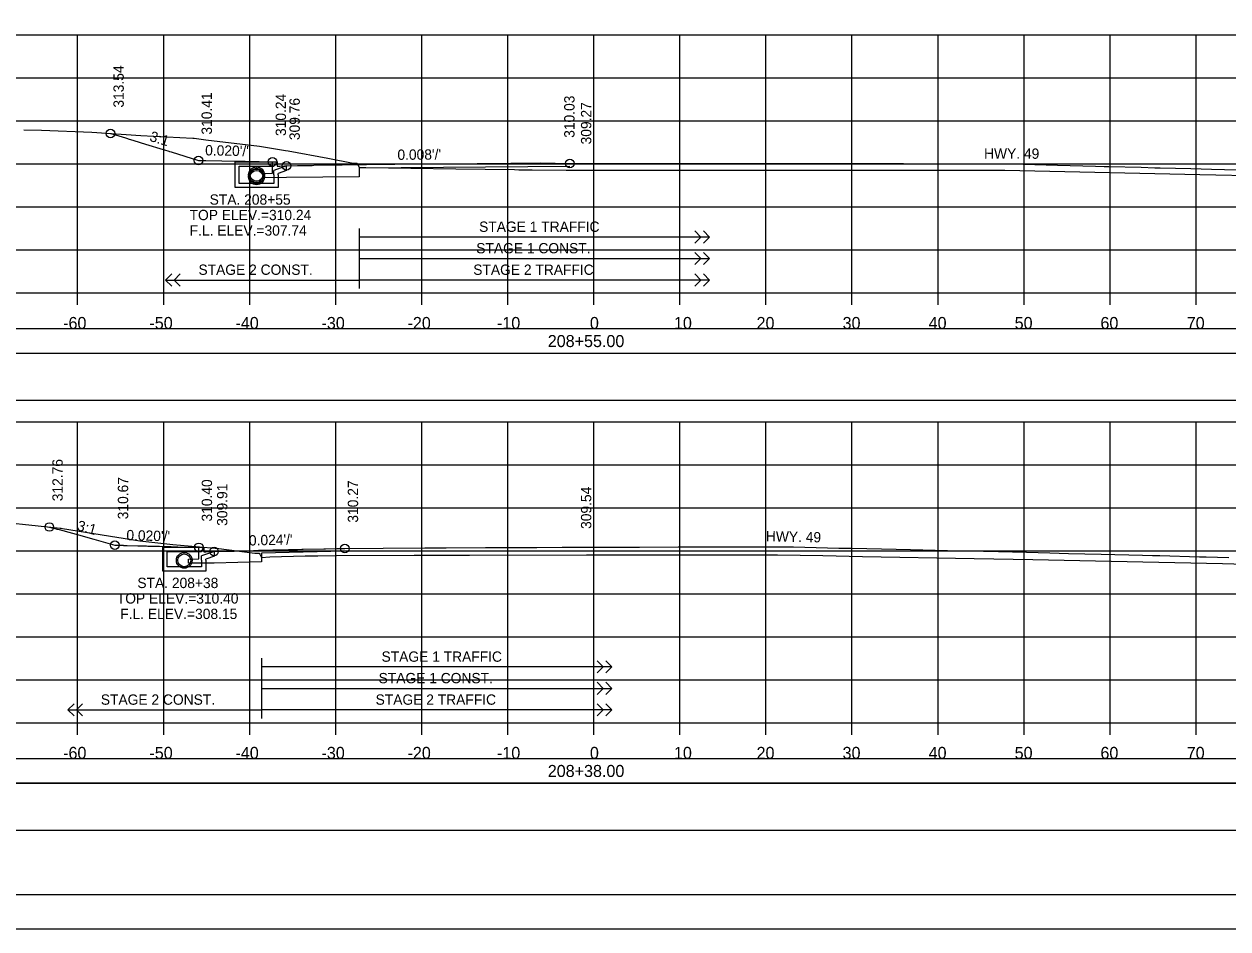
# Model space of a CAD drawing. Extents: x 1368122 to 1710785, y 373130 to 557566.
# Drawn here: x 1369956 to 1370095.9, y 374623.7 to 374728.9 of the extents above; entities that cross this region are included whole.
import ezdxf

# ---------------------------------------------------------------- set-up
doc = ezdxf.new("R2010")
doc.units = 0
for name, color, linetype in [('R_Alt Surface', 7, 'Continuous'), ('R_Axis', 7, 'Continuous'), ('R_Axis Annot', 7, 'Continuous'), ('R_Border', 7, 'Continuous'), ('R_Exist Surface', 7, 'Continuous'), ('R_Fin Surface', 7, 'Continuous'), ('R_Grid', 7, 'Continuous'), ('R_No Plot', 7, 'Continuous'), ('R_Striping', 7, 'Continuous'), ('R_Water', 7, 'Continuous'), ('R_Water Annot', 7, 'Continuous'), ('R_Xsect Elev', 7, 'Continuous'), ('R_Xsect Slope', 7, 'Continuous')]:
    doc.layers.add(name, color=color, linetype=linetype)

msp = doc.modelspace()

# ---------------------------------------------------------------- linework, layer by layer
for points in [[(1369873.09, 374690.67), (1370171.39, 374690.67), (1370171.39, 374693.48), (1369873.09, 374693.48)], [(1369873.09, 374685.2), (1370171.39, 374685.2), (1370171.39, 374690.61), (1369873.09, 374690.61)], [(1369873.09, 374640.67), (1370171.39, 374640.67), (1370171.39, 374643.48), (1369873.09, 374643.48)], [(1369873.09, 374635.2), (1370171.39, 374635.2), (1370171.39, 374640.61), (1369873.09, 374640.61)]]:
    msp.add_lwpolyline(points, close=True)
at = {"layer": 'R_Alt Surface'}
for points in [[(1370019.44, 374712.38), (1369994.96, 374712.18), (1369994.96, 374711.18), (1369986.51, 374711.11), (1369983.83, 374711.06), (1369983.83, 374711.56), (1369984.9, 374711.58), (1369984.9, 374712.92)], [(1369993.29, 374667.62), (1369983.61, 374667.39), (1369983.61, 374666.39), (1369978.09, 374666.25), (1369975.11, 374666.22), (1369975.11, 374666.72), (1369976.31, 374666.73), (1369976.31, 374668.08)]]:
    msp.add_lwpolyline(points, dxfattribs=at)
at = {"layer": 'R_Axis'}
for p, q in [((1369872.24, 374697.67), (1370172.24, 374697.67)), ((1369962.24, 374696.27), (1369962.24, 374697.67)), ((1369972.24, 374696.27), (1369972.24, 374697.67)), ((1369982.24, 374696.27), (1369982.24, 374697.67)), ((1369992.24, 374696.27), (1369992.24, 374697.67)), ((1370002.24, 374696.27), (1370002.24, 374697.67)), ((1370012.24, 374696.27), (1370012.24, 374697.67)), ((1370022.24, 374696.27), (1370022.24, 374697.67)), ((1370032.24, 374696.27), (1370032.24, 374697.67)), ((1370042.24, 374696.27), (1370042.24, 374697.67)), ((1370052.24, 374696.27), (1370052.24, 374697.67)), ((1370062.24, 374696.27), (1370062.24, 374697.67)), ((1370072.24, 374696.27), (1370072.24, 374697.67)), ((1370082.24, 374696.27), (1370082.24, 374697.67)), ((1370092.24, 374696.27), (1370092.24, 374697.67)), ((1369872.24, 374647.67), (1370172.24, 374647.67)), ((1369962.24, 374646.27), (1369962.24, 374647.67)), ((1369972.24, 374646.27), (1369972.24, 374647.67)), ((1369982.24, 374646.27), (1369982.24, 374647.67)), ((1369992.24, 374646.27), (1369992.24, 374647.67)), ((1370002.24, 374646.27), (1370002.24, 374647.67)), ((1370012.24, 374646.27), (1370012.24, 374647.67)), ((1370022.24, 374646.27), (1370022.24, 374647.67)), ((1370032.24, 374646.27), (1370032.24, 374647.67)), ((1370042.24, 374646.27), (1370042.24, 374647.67)), ((1370052.24, 374646.27), (1370052.24, 374647.67)), ((1370062.24, 374646.27), (1370062.24, 374647.67)), ((1370072.24, 374646.27), (1370072.24, 374647.67)), ((1370082.24, 374646.27), (1370082.24, 374647.67)), ((1370092.24, 374646.27), (1370092.24, 374647.67))]:
    msp.add_line(p, q, dxfattribs=at)
at = {"layer": 'R_Border'}
msp.add_line((1370180.42, 374627.67), (1369864.24, 374627.67), dxfattribs=at)
at = {"layer": 'R_Exist Surface'}
for points in [[(1369956, 374716.64), (1369958.04, 374716.58), (1369963.87, 374716.38), (1369969.58, 374715.96), (1369975.62, 374715.66), (1369975.77, 374715.66), (1369977.14, 374715.49), (1369983.37, 374714.73), (1369986.41, 374714.25), (1369986.72, 374714.21), (1369991.3, 374713.34), (1369994.27, 374712.77), (1369994.68, 374712.77), (1369994.73, 374712.77), (1369994.94, 374712.32), (1369994.96, 374712.27), (1369995.73, 374712.27), (1370006.18, 374712.11), (1370013, 374712.01), (1370013.51, 374712), (1370014.61, 374711.97), (1370014.75, 374711.97), (1370015.06, 374711.97), (1370019.01, 374711.94), (1370033.71, 374711.94), (1370038.24, 374711.94), (1370046.92, 374711.94), (1370056.54, 374711.94), (1370069.67, 374711.93), (1370069.86, 374711.93), (1370069.91, 374711.93), (1370070.02, 374711.93), (1370092.67, 374711.45), (1370100.09, 374711.28)], [(1369950.68, 374671.32), (1369960.2, 374670.31), (1369960.33, 374670.29), (1369960.46, 374670.27), (1369969.47, 374668.85), (1369973.29, 374668.42), (1369978.66, 374667.96), (1369982.84, 374667.4), (1369983, 374667.4), (1369983.35, 374667.41), (1369983.42, 374667.27), (1369983.61, 374666.91), (1369984.59, 374666.98), (1369988.68, 374667.09), (1369990.15, 374667.1), (1369992.32, 374667.14), (1370001.36, 374667.16), (1370007.79, 374667.18), (1370021.38, 374667.22), (1370032.31, 374667.22), (1370036.59, 374667.22), (1370043.57, 374667.21), (1370048.86, 374667.11), (1370053.45, 374667.03), (1370066.46, 374666.79), (1370073.25, 374666.66), (1370082.37, 374666.46), (1370095.31, 374666.18), (1370097.93, 374666.13)]]:
    msp.add_lwpolyline(points, dxfattribs=at)
at = {"layer": 'R_Fin Surface'}
for points in [[(1369966.05, 374716.22), (1369966.23, 374716.16), (1369966.24, 374716.16), (1369967.8, 374715.69), (1369967.92, 374715.65), (1369968.23, 374715.56), (1369968.65, 374715.43), (1369968.77, 374715.39), (1369970.14, 374714.97), (1369972.18, 374714.35), (1369972.33, 374714.3), (1369972.82, 374714.15), (1369972.9, 374714.13), (1369973.12, 374714.06), (1369976.29, 374713.08), (1369976.43, 374713.08), (1369976.44, 374713.08), (1369976.44, 374713.08), (1369977.15, 374713.07), (1369980.85, 374713), (1369981.13, 374712.99), (1369981.16, 374712.99), (1369981.39, 374712.99), (1369981.69, 374712.98), (1369983.32, 374712.95), (1369984.9, 374712.92), (1369984.99, 374712.92), (1369985.44, 374712.92), (1369985.44, 374712.89), (1369985.44, 374712.42), (1369985.5, 374712.42), (1369985.75, 374712.42), (1369986.27, 374712.43), (1369986.42, 374712.44), (1369986.42, 374712.44), (1369986.51, 374712.44), (1369987.81, 374712.47), (1369988.03, 374712.47), (1369988.61, 374712.48), (1369988.99, 374712.49), (1369989.45, 374712.5), (1369989.49, 374712.5), (1369989.49, 374712.5), (1369989.68, 374712.51), (1369991.5, 374712.55), (1369991.62, 374712.55), (1369992.11, 374712.56), (1369992.97, 374712.56), (1369994.45, 374712.59), (1369994.8, 374712.6), (1369994.85, 374712.6), (1369995.33, 374712.61), (1369995.8, 374712.61), (1369997.41, 374712.64), (1369998.76, 374712.65), (1369999.09, 374712.65), (1370000.43, 374712.68), (1370003.08, 374712.68), (1370003.49, 374712.69), (1370003.56, 374712.69), (1370003.77, 374712.69), (1370004.36, 374712.69), (1370004.94, 374712.7), (1370007.93, 374712.7), (1370008.69, 374712.72), (1370008.7, 374712.72), (1370009.09, 374712.72), (1370016.09, 374712.8), (1370017.39, 374712.77), (1370017.4, 374712.77), (1370017.46, 374712.76), (1370017.55, 374712.76), (1370017.74, 374712.76), (1370019.16, 374712.72), (1370019.2, 374712.71), (1370019.41, 374712.71), (1370019.41, 374712.71), (1370019.44, 374712.71)], [(1370019.44, 374712.71), (1370022.46, 374712.71), (1370023, 374712.72), (1370023.04, 374712.72), (1370023.06, 374712.72), (1370023.42, 374712.72), (1370023.85, 374712.72), (1370028.42, 374712.72), (1370029.6, 374712.72), (1370034.38, 374712.73), (1370038.17, 374712.73), (1370040.35, 374712.73), (1370043.09, 374712.73), (1370046.31, 374712.73), (1370049.84, 374712.72), (1370052.28, 374712.72), (1370056.59, 374712.71), (1370058.24, 374712.71), (1370063.33, 374712.7), (1370064.2, 374712.69), (1370064.89, 374712.69), (1370070.17, 374712.68), (1370070.82, 374712.67), (1370076.13, 374712.54), (1370080.54, 374712.42), (1370081.57, 374712.39), (1370081.57, 374712.39), (1370081.58, 374712.39), (1370081.87, 374712.39), (1370081.95, 374712.38), (1370081.95, 374712.38), (1370081.97, 374712.38), (1370082.07, 374712.38), (1370082.09, 374712.38), (1370085.87, 374712.28), (1370087.43, 374712.23), (1370087.64, 374712.23), (1370088.06, 374712.22), (1370091.61, 374712.12), (1370094.02, 374712.05), (1370097.07, 374711.97)], [(1369958.95, 374670.44), (1369959.41, 374670.32), (1369959.74, 374670.23), (1369959.81, 374670.21), (1369960.08, 374670.14), (1369962.76, 374669.4), (1369963.95, 374669.08), (1369964.1, 374669.03), (1369966.56, 374668.34), (1369967.2, 374668.33), (1369967.51, 374668.32), (1369967.52, 374668.32), (1369967.58, 374668.31), (1369967.59, 374668.31), (1369967.6, 374668.31), (1369967.98, 374668.3), (1369969.24, 374668.27), (1369969.71, 374668.25), (1369970.23, 374668.24), (1369970.39, 374668.23), (1369970.65, 374668.23), (1369970.95, 374668.22), (1369971.76, 374668.2), (1369972.7, 374668.17), (1369973.12, 374668.16), (1369973.68, 374668.14), (1369973.89, 374668.14), (1369976.02, 374668.08), (1369976.2, 374668.08), (1369976.23, 374668.08), (1369976.31, 374668.08), (1369976.66, 374668.07), (1369976.9, 374668.07), (1369976.9, 374667.88), (1369976.9, 374667.57), (1369977.13, 374667.57), (1369977.35, 374667.58), (1369978.09, 374667.58), (1369979.22, 374667.62), (1369980.2, 374667.65), (1369980.22, 374667.65), (1369980.22, 374667.65), (1369980.43, 374667.65), (1369981.03, 374667.67), (1369981.68, 374667.69), (1369981.84, 374667.69), (1369982.69, 374667.72), (1369983.25, 374667.73), (1369983.86, 374667.75), (1369984.12, 374667.76), (1369984.91, 374667.77), (1369985.61, 374667.79), (1369986.76, 374667.82), (1369987.08, 374667.83), (1369987.8, 374667.84), (1369988.28, 374667.86), (1369988.44, 374667.86), (1369990.84, 374667.9), (1369990.88, 374667.91), (1369991.06, 374667.91), (1369992.38, 374667.93), (1369992.4, 374667.93), (1369992.42, 374667.93), (1369993.29, 374667.95)], [(1369993.29, 374667.95), (1369997.73, 374667.98), (1370002.61, 374668.01), (1370003.69, 374668.01), (1370005.06, 374668.02), (1370009.65, 374668.04), (1370010.71, 374668.05), (1370012.76, 374668.05), (1370013.91, 374668.06), (1370015.62, 374668.07), (1370018.55, 374668.08), (1370021.58, 374668.09), (1370023.98, 374668.1), (1370027.54, 374668.11), (1370032.04, 374668.12), (1370033.51, 374668.12), (1370033.63, 374668.12), (1370034.09, 374668.12), (1370034.4, 374668.12), (1370034.47, 374668.12), (1370038.91, 374668.13), (1370039.47, 374668.13), (1370044.67, 374668.13), (1370045.44, 374668.12), (1370050.7, 374668), (1370051.4, 374667.99), (1370052.28, 374667.97), (1370057.36, 374667.86), (1370059.03, 374667.82), (1370063.33, 374667.72), (1370065.78, 374667.66), (1370069.29, 374667.58), (1370072.52, 374667.5), (1370075.25, 374667.43), (1370077.42, 374667.38), (1370081.22, 374667.28), (1370086.02, 374667.16), (1370087.18, 374667.13), (1370088.03, 374667.11), (1370092.62, 374666.99), (1370092.63, 374666.99), (1370092.63, 374666.99), (1370092.66, 374666.99), (1370093, 374666.98), (1370093.02, 374666.98), (1370093.02, 374666.98), (1370093.03, 374666.98), (1370093.14, 374666.97), (1370093.42, 374666.97), (1370096.04, 374666.9)]]:
    msp.add_lwpolyline(points, dxfattribs=at)
at = {"layer": 'R_Grid'}
for p, q in [((1369872.24, 374727.67), (1370172.24, 374727.67)), ((1369962.24, 374697.67), (1369962.24, 374727.67)), ((1369972.24, 374697.67), (1369972.24, 374727.67)), ((1369982.24, 374697.67), (1369982.24, 374727.67)), ((1369992.24, 374697.67), (1369992.24, 374727.67)), ((1370002.24, 374697.67), (1370002.24, 374727.67)), ((1370012.24, 374697.67), (1370012.24, 374727.67)), ((1370022.24, 374697.67), (1370022.24, 374727.67)), ((1370032.24, 374697.67), (1370032.24, 374727.67)), ((1370042.24, 374697.67), (1370042.24, 374727.67)), ((1370052.24, 374697.67), (1370052.24, 374727.67)), ((1370062.24, 374697.67), (1370062.24, 374727.67)), ((1370072.24, 374697.67), (1370072.24, 374727.67)), ((1370082.24, 374697.67), (1370082.24, 374727.67)), ((1370092.24, 374697.67), (1370092.24, 374727.67)), ((1369872.24, 374722.67), (1370172.24, 374722.67)), ((1369872.24, 374717.67), (1370172.24, 374717.67)), ((1369872.24, 374712.67), (1370172.24, 374712.67)), ((1369872.24, 374707.67), (1370172.24, 374707.67)), ((1369872.24, 374702.67), (1370172.24, 374702.67)), ((1369872.24, 374697.67), (1370172.24, 374697.67)), ((1369872.24, 374682.67), (1370172.24, 374682.67)), ((1369962.24, 374647.67), (1369962.24, 374682.67)), ((1369972.24, 374647.67), (1369972.24, 374682.67)), ((1369982.24, 374647.67), (1369982.24, 374682.67)), ((1369992.24, 374647.67), (1369992.24, 374682.67)), ((1370002.24, 374647.67), (1370002.24, 374682.67)), ((1370012.24, 374647.67), (1370012.24, 374682.67)), ((1370022.24, 374647.67), (1370022.24, 374682.67)), ((1370032.24, 374647.67), (1370032.24, 374682.67)), ((1370042.24, 374647.67), (1370042.24, 374682.67)), ((1370052.24, 374647.67), (1370052.24, 374682.67)), ((1370062.24, 374647.67), (1370062.24, 374682.67)), ((1370072.24, 374647.67), (1370072.24, 374682.67)), ((1370082.24, 374647.67), (1370082.24, 374682.67)), ((1370092.24, 374647.67), (1370092.24, 374682.67)), ((1369872.24, 374677.67), (1370172.24, 374677.67)), ((1369872.24, 374672.67), (1370172.24, 374672.67)), ((1369872.24, 374667.67), (1370172.24, 374667.67)), ((1369872.24, 374662.67), (1370172.24, 374662.67)), ((1369872.24, 374657.67), (1370172.24, 374657.67)), ((1369872.24, 374652.67), (1370172.24, 374652.67)), ((1369872.24, 374647.67), (1370172.24, 374647.67))]:
    msp.add_line(p, q, dxfattribs=at)
at = {"layer": 'R_No Plot'}
msp.add_line((1369851.84, 374623.7), (1370185.17, 374623.7), dxfattribs=at)
msp.add_lwpolyline([(1370098.16, 374833.13), (1370117.78, 374833.13), (1370117.78, 374823.25), (1370133.89, 374823.25), (1370157.09, 374823.25), (1370157.21, 374795.1), (1370180.42, 374795.1), (1370180.42, 374627.67), (1369864.24, 374627.67), (1369864.24, 374833.13)], close=True, dxfattribs=at)
for centre, radius in [((1369966.05, 374716.22), 0.5), ((1369976.29, 374713.08), 0.5), ((1369984.9, 374712.92), 0.5), ((1370019.44, 374712.71), 0.5), ((1369983.03, 374711.41), 0.917), ((1369983.03, 374711.16), 0.917), ((1369986.51, 374712.44), 0.5), ((1369958.95, 374670.44), 0.5), ((1369966.56, 374668.34), 0.5), ((1369976.31, 374668.08), 0.5), ((1369993.29, 374667.95), 0.5), ((1369974.63, 374666.57), 0.917), ((1369978.09, 374667.58), 0.5)]:
    msp.add_circle(centre, radius, dxfattribs=at)
at = {"layer": 'R_Striping'}
for p, q in [((1370034.68, 374704.17), (1370033.97, 374704.88)), ((1370035.68, 374704.17), (1370034.97, 374704.88)), ((1370033.97, 374703.47), (1370034.68, 374704.17)), ((1370034.97, 374703.47), (1370035.68, 374704.17)), ((1370034.68, 374701.67), (1370033.97, 374702.38)), ((1370035.68, 374701.67), (1370034.97, 374702.38)), ((1370033.97, 374700.97), (1370034.68, 374701.67)), ((1370034.97, 374700.97), (1370035.68, 374701.67)), ((1369972.46, 374699.17), (1369973.17, 374699.88)), ((1369972.46, 374699.17), (1369994.96, 374699.17)), ((1369973.17, 374698.47), (1369972.46, 374699.17)), ((1369973.46, 374699.17), (1369974.17, 374699.88)), ((1369974.17, 374698.47), (1369973.46, 374699.17)), ((1370034.68, 374699.17), (1370033.97, 374699.88)), ((1370033.97, 374698.47), (1370034.68, 374699.17)), ((1370035.68, 374699.17), (1370034.97, 374699.88)), ((1370034.97, 374698.47), (1370035.68, 374699.17)), ((1370023.33, 374654.17), (1370022.62, 374654.88)), ((1370024.33, 374654.17), (1370023.62, 374654.88)), ((1370022.62, 374653.47), (1370023.33, 374654.17)), ((1370023.62, 374653.47), (1370024.33, 374654.17)), ((1370023.33, 374651.67), (1370022.62, 374652.38)), ((1370022.62, 374650.97), (1370023.33, 374651.67)), ((1370024.33, 374651.67), (1370023.62, 374652.38)), ((1370023.62, 374650.97), (1370024.33, 374651.67)), ((1369961.11, 374649.17), (1369961.82, 374649.88)), ((1369961.11, 374649.17), (1369983.61, 374649.17)), ((1369961.82, 374648.47), (1369961.11, 374649.17)), ((1369962.11, 374649.17), (1369962.82, 374649.88)), ((1369962.82, 374648.47), (1369962.11, 374649.17)), ((1370023.33, 374649.17), (1370022.62, 374649.88)), ((1370022.62, 374648.47), (1370023.33, 374649.17)), ((1370024.33, 374649.17), (1370023.62, 374649.88)), ((1370023.62, 374648.47), (1370024.33, 374649.17))]:
    msp.add_line(p, q, dxfattribs=at)
for points in [[(1369994.96, 374705.17), (1369994.96, 374698.17)], [(1370035.68, 374704.17), (1369994.96, 374704.17)], [(1369994.96, 374701.67), (1370035.68, 374701.67)], [(1370035.68, 374699.17), (1369994.96, 374699.17)], [(1369983.61, 374655.17), (1369983.61, 374648.17)], [(1370024.33, 374654.17), (1369983.61, 374654.17)], [(1369983.61, 374651.67), (1370024.33, 374651.67)], [(1370024.33, 374649.17), (1369983.61, 374649.17)]]:
    msp.add_lwpolyline(points, dxfattribs=at)
at = {"layer": 'R_Water'}
for p, q in [((1369980.53, 374712.91), (1369985.28, 374712.91)), ((1369980.53, 374711.41), (1369980.53, 374712.91)), ((1369981.03, 374711.41), (1369981.03, 374712.41)), ((1369981.03, 374712.41), (1369985.03, 374712.41)), ((1369985.37, 374712.75), (1369985.03, 374712.41)), ((1369986.53, 374712.43), (1369985.03, 374711.91)), ((1369985.03, 374711.41), (1369985.03, 374711.91)), ((1369985.37, 374712.75), (1369985.28, 374712.91)), ((1369986.53, 374711.91), (1369985.53, 374711.56)), ((1369985.53, 374711.41), (1369985.53, 374711.56)), ((1369972.13, 374668.08), (1369976.88, 374668.08)), ((1369972.13, 374666.58), (1369972.13, 374668.08)), ((1369972.63, 374666.58), (1369972.63, 374667.58)), ((1369972.63, 374667.58), (1369976.63, 374667.58)), ((1369976.96, 374667.91), (1369976.63, 374667.58)), ((1369978.13, 374667.6), (1369976.63, 374667.08)), ((1369976.63, 374666.58), (1369976.63, 374667.08)), ((1369976.96, 374667.91), (1369976.88, 374668.08)), ((1369978.13, 374667.07), (1369977.13, 374666.72)), ((1369977.13, 374666.58), (1369977.13, 374666.72))]:
    msp.add_line(p, q, dxfattribs=at)
for points in [[(1369986.53, 374711.91), (1369986.53, 374712.43)], [(1369985.53, 374711.41), (1369985.53, 374709.91), (1369983.03, 374709.91), (1369980.53, 374709.91), (1369980.53, 374711.41)], [(1369985.03, 374711.41), (1369985.03, 374710.41), (1369983.03, 374710.41), (1369981.03, 374710.41), (1369981.03, 374711.41)], [(1369978.13, 374667.07), (1369978.13, 374667.6)], [(1369977.13, 374666.58), (1369977.13, 374665.32), (1369974.63, 374665.32), (1369972.13, 374665.32), (1369972.13, 374666.58)], [(1369976.63, 374666.58), (1369976.63, 374665.82), (1369974.63, 374665.82), (1369972.63, 374665.82), (1369972.63, 374666.58)]]:
    msp.add_lwpolyline(points, dxfattribs=at)
for centre in [(1369983.03, 374711.41), (1369983.03, 374711.16), (1369974.63, 374666.57)]:
    msp.add_circle(centre, 0.75, dxfattribs=at)
at = {"layer": 'R_Xsect Elev'}
for p, q in [((1370022.24, 374711.94), (1370022.24, 374721.94)), ((1370022.24, 374667.22), (1370022.24, 374677.22))]:
    msp.add_line(p, q, dxfattribs=at)

# ---------------------------------------------------------------- texts
at = {"layer": 'R_Axis Annot'}
for s, p in [('-60', (1369960.55, 374693.47)), ('-50', (1369970.58, 374693.47)), ('-40', (1369980.58, 374693.47)), ('-30', (1369990.58, 374693.47)), ('-20', (1370000.58, 374693.47)), ('-10', (1370010.98, 374693.47)), ('0', (1370021.78, 374693.47)), ('10', (1370031.55, 374693.47)), ('20', (1370041.15, 374693.47)), ('30', (1370051.15, 374693.47)), ('40', (1370061.15, 374693.47)), ('50', (1370071.15, 374693.47)), ('60', (1370081.12, 374693.47)), ('70', (1370091.15, 374693.47)), ('208+55.00', (1370016.88, 374691.37)), ('-60', (1369960.55, 374643.47)), ('-50', (1369970.58, 374643.47)), ('-40', (1369980.58, 374643.47)), ('-30', (1369990.58, 374643.47)), ('-20', (1370000.58, 374643.47)), ('-10', (1370010.98, 374643.47)), ('0', (1370021.78, 374643.47)), ('10', (1370031.55, 374643.47)), ('20', (1370041.15, 374643.47)), ('30', (1370051.15, 374643.47)), ('40', (1370061.15, 374643.47)), ('50', (1370071.15, 374643.47)), ('60', (1370081.12, 374643.47)), ('70', (1370091.15, 374643.47)), ('208+38.00', (1370016.88, 374641.37))]:
    msp.add_text(s, height=1.4, dxfattribs=at).set_placement(p)
at = {"layer": 'R_Fin Surface'}
for rotation, p in [(359.7775, (1370067.59, 374713.29)), (358.8031, (1370042.22, 374668.78))]:
    msp.add_text('HWY. 49', height=1.2, rotation=rotation, dxfattribs=at).set_placement(p)
at = {"layer": 'R_Striping'}
for s, p in [('STAGE 1 TRAFFIC', (1370008.9, 374704.77)), ('STAGE 1 CONST.', (1370008.57, 374702.27)), ('STAGE 2 CONST.', (1369976.28, 374699.77)), ('STAGE 2 TRAFFIC', (1370008.22, 374699.77)), ('STAGE 1 TRAFFIC', (1369997.56, 374654.77)), ('STAGE 1 CONST.', (1369997.22, 374652.27)), ('STAGE 2 CONST.', (1369964.93, 374649.77)), ('STAGE 2 TRAFFIC', (1369996.87, 374649.77))]:
    msp.add_text(s, height=1.2, dxfattribs=at).set_placement(p)
at = {"layer": 'R_Water Annot'}
for s, p in [('STA. 208+55', (1369977.58, 374707.93)), ('TOP ELEV.=310.24', (1369975.25, 374706.13)), ('F.L. ELEV.=307.74', (1369975.26, 374704.33)), ('STA. 208+38', (1369969.18, 374663.34)), ('TOP ELEV.=310.40', (1369966.79, 374661.54)), ('F.L. ELEV.=308.15', (1369967.19, 374659.74))]:
    msp.add_text(s, height=1.2, dxfattribs=at).set_placement(p)
at = {"layer": 'R_Xsect Elev'}
for s, p in [('313.54', (1369967.6, 374719.22)), ('310.41', (1369977.84, 374716.08)), ('310.24', (1369986.45, 374715.92)), ('309.76', (1369988.06, 374715.44)), ('310.03', (1370019.99, 374715.71)), ('309.27', (1370021.94, 374714.94)), ('312.76', (1369960.5, 374673.44)), ('310.67', (1369968.11, 374671.34)), ('310.40', (1369977.86, 374671.08)), ('309.91', (1369979.64, 374670.58)), ('310.27', (1369994.84, 374670.95)), ('309.54', (1370021.94, 374670.22))]:
    msp.add_text(s, height=1.2, rotation=90, dxfattribs=at).set_placement(p)
at = {"layer": 'R_Xsect Slope'}
for s, rotation, p in [('3:1', 342.9827, (1369970.52, 374715.37)), ("0.020'/'", 358.8959, (1369977.05, 374713.67)), ("0.008'/'", 0.4677, (1369999.41, 374713.14)), ('3:1', 344.6111, (1369962.09, 374670.09)), ("0.020'/'", 358.4274, (1369967.89, 374668.91)), ("0.024'/'", 1.3831, (1369982.16, 374668.28))]:
    msp.add_text(s, height=1.2, rotation=rotation, dxfattribs=at).set_placement(p)

doc.saveas('drawing.dxf')
